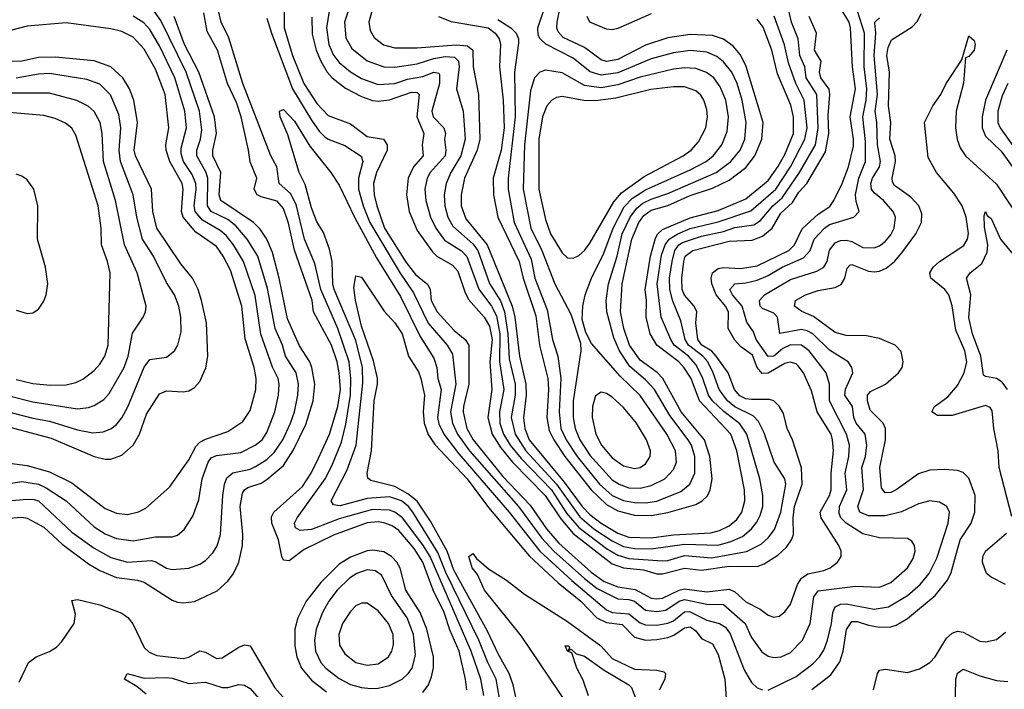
# Model space of a CAD drawing. Header units: inches. Extents: x 1649636 to 1815363, y 506543 to 641975.
# Tile 268 of 656: x 1681883 to 1685418, y 605273 to 607679. Entities that reach past the tile are written whole.
import ezdxf

# ---------------------------------------------------------------- set-up
doc = ezdxf.new("R2010")
doc.units = ezdxf.units.IN
doc.header["$MEASUREMENT"] = 0
doc.layers.add('B6680', color=7, linetype='Continuous')

msp = doc.modelspace()

# ---------------------------------------------------------------- linework, layer by layer
at = {"layer": 'B6680', "color": 5}
for points, elevation in [([(1683599.1, 607679.1), (1683645.9, 607650), (1683665.6, 607630), (1683673.9, 607610), (1683674.1, 607594.1), (1683659.2, 607490), (1683661.5, 607330), (1683636.5, 607110), (1683636.7, 607070), (1683658.2, 606950), (1683719.2, 606819.2), (1683731.9, 606750), (1683776.3, 606636.3), (1683795.4, 606530), (1683814.8, 606470), (1683825.2, 606390), (1683819.7, 606270), (1683826, 606210), (1683844.3, 606170), (1683884.4, 606110), (1683964.6, 606010), (1684009.7, 605970), (1684050, 605951.9), (1684090, 605944.4), (1684130, 605943.8), (1684170, 605949.8), (1684255.8, 605984.2), (1684288.9, 606010), (1684307.2, 606050), (1684306.4, 606110), (1684294.1, 606150), (1684282.9, 606170), (1684217.3, 606257.3), (1684161.3, 606350), (1684130, 606385.5), (1684073.1, 606433.1), (1684036.6, 606490), (1684016.3, 606536.3), (1683990.5, 606630), (1683988.6, 606670), (1683996.2, 606730), (1684027.4, 606830), (1684045.9, 606910), (1684074, 606970), (1684097.9, 607002.1), (1684120.5, 607019.5), (1684150, 607033.8), (1684210, 607054.2), (1684383.6, 607130), (1684435.9, 607170), (1684469.2, 607210), (1684486.3, 607250), (1684491.5, 607310), (1684477, 607390), (1684458.5, 607450), (1684439.3, 607490), (1684410, 607527.7), (1684386.2, 607546.2), (1684350, 607562.1), (1684290, 607568.1), (1684230, 607560.1), (1684150, 607538.4), (1684030, 607488.6), (1683970, 607479.3), (1683931.4, 607491.4), (1683870, 607540.8), (1683771.2, 607591.2), (1683751, 607610), (1683743.8, 607623.8), (1683742.9, 607650), (1683797.3, 607810)], 740), ([(1682994, 607710), (1682984.4, 607650), (1682993.2, 607590), (1683010, 607551.3), (1683030, 607525.3), (1683070, 607492), (1683110, 607467.3), (1683170, 607446.7), (1683230, 607450.1), (1683274.9, 607465.1), (1683330, 607475), (1683370, 607490.4), (1683387.1, 607487.1), (1683390, 607482.6), (1683390.3, 607450), (1683362.9, 607350), (1683367.4, 607330), (1683405.9, 607290), (1683411.2, 607270), (1683408.3, 607248.3), (1683413.2, 607210), (1683410.4, 607190), (1683356.5, 607130), (1683345.2, 607110), (1683337, 607070), (1683340.8, 607030), (1683357.4, 606970), (1683376.4, 606930), (1683407.4, 606887.4), (1683469.2, 606849.2), (1683488.6, 606828.6), (1683531.4, 606711.4), (1683576.9, 606650), (1683594.7, 606614.7), (1683607.1, 606550), (1683605.4, 606450), (1683620.4, 606350), (1683606, 606270), (1683606.9, 606230), (1683619.8, 606190), (1683644.1, 606150), (1683682.6, 606102.6), (1683792, 605990), (1683846.3, 605906.3), (1683890, 605854.6), (1683990, 605779), (1684030, 605755), (1684070, 605743.6), (1684190, 605735.1), (1684210, 605736.6), (1684270, 605753.7), (1684365.9, 605745.9), (1684491.8, 605768.2), (1684545, 605795), (1684570, 605817.3), (1684592.9, 605847.1), (1684614.8, 605910), (1684632.8, 606010), (1684630.3, 606030), (1684591.7, 606090), (1684555.3, 606195.3), (1684535.6, 606235.6), (1684516.2, 606256.2), (1684450, 606288.6), (1684423.6, 606310), (1684393.6, 606350), (1684372.6, 606410), (1684352.9, 606450), (1684335.4, 606470), (1684284, 606510), (1684271.7, 606530), (1684256.6, 606596.6), (1684227.9, 606667.9), (1684216.5, 606710), (1684216.3, 606750), (1684225, 606810), (1684234.4, 606850), (1684248.9, 606870), (1684262, 606878), (1684330, 606901.9), (1684410, 606917.8), (1684450, 606932.5), (1684518.4, 606941.6), (1684542.6, 606957.4), (1684586.9, 607010), (1684620.5, 607039.5), (1684682, 607130), (1684739.3, 607230), (1684749.8, 607290), (1684744.3, 607410), (1684706.6, 607470), (1684702, 607510), (1684683.2, 607550), (1684677.1, 607610), (1684653.7, 607670), (1684637.6, 607737.6)], 640), ([(1681810, 605948.5), (1681910, 605956.9), (1681935.1, 605955.1), (1681950.5, 605950), (1682070, 605838.4), (1682150, 605780.8), (1682210, 605747.3), (1682270, 605729.7), (1682356, 605736), (1682371.5, 605731.5), (1682410, 605708.6), (1682430, 605704.1), (1682490, 605708.8), (1682530, 605722.7), (1682550, 605736.3), (1682576.4, 605763.6), (1682591.4, 605788.6), (1682603.7, 605830), (1682612.5, 605970), (1682618.3, 606010), (1682626.8, 606033.2), (1682648.3, 606051.7), (1682710, 606064.7), (1682730, 606073.5), (1682770, 606099.2), (1682796.4, 606123.6), (1682827.5, 606170), (1682854.6, 606230), (1682869, 606270), (1682881.9, 606330), (1682883.3, 606370), (1682875.3, 606410), (1682836.6, 606470), (1682826.1, 606510), (1682799.8, 606570), (1682772.8, 606712.8), (1682738.2, 606830), (1682699.8, 606890), (1682658.5, 606938.5), (1682630, 606961.7), (1682570.7, 606990), (1682557.7, 607010), (1682558.3, 607110), (1682552.3, 607130), (1682519.2, 607190), (1682519.2, 607210), (1682531.9, 607250), (1682536.6, 607283.4), (1682528, 607350), (1682480.1, 607490), (1682390, 607676.3), (1682365.3, 607710)], 640), ([(1683488.3, 605271.7), (1683483.9, 605310), (1683460.4, 605410), (1683426.9, 605486.9), (1683406.8, 605550), (1683367.7, 605630), (1683329.6, 605730), (1683299.4, 605779.4), (1683243.6, 605843.6), (1683220.3, 605860.3), (1683190, 605871.7), (1683170, 605874.6), (1683130, 605871.1), (1683010, 605827.5), (1682904.5, 605775.5), (1682850, 605734.9), (1682830, 605737.1), (1682823.8, 605750), (1682811.7, 605810), (1682788.3, 605870), (1682787.2, 605892.8), (1682795.4, 605910), (1682898.1, 606001.9), (1682929.4, 606050), (1682956.2, 606103.8), (1682994.9, 606190), (1683025.5, 606290), (1683034.3, 606350), (1683030.1, 606410.1), (1683022.3, 606450), (1683002, 606510), (1682937.8, 606630), (1682933.3, 606670), (1682870, 606851.3), (1682847.7, 606947.7), (1682830, 607000.2), (1682807.4, 607027.4), (1682750, 607042.4), (1682736, 607050), (1682725.2, 607070), (1682734.2, 607110), (1682710, 607168.4), (1682704.8, 607210), (1682678.1, 607330), (1682661, 607381), (1682629, 607450), (1682593.5, 607570), (1682556.5, 607636.5), (1682543.8, 607703.8)], 580), ([(1683548.9, 605251.1), (1683537.9, 605310), (1683503.9, 605410), (1683355.9, 605750), (1683330, 605793), (1683257.5, 605890), (1683230, 605909.9), (1683210, 605917), (1683150, 605919.7), (1683030, 605885.4), (1682930, 605847.2), (1682890, 605844.1), (1682873.1, 605853.1), (1682869.9, 605870), (1682879.2, 605890), (1682979.3, 606030), (1683003.6, 606076.4), (1683038.3, 606161.7), (1683054.3, 606225.7), (1683070.7, 606330), (1683072.1, 606390), (1683066.2, 606450), (1683025.4, 606570), (1682964.2, 606710), (1682943, 606803), (1682905.3, 606890), (1682875.3, 607015.3), (1682855.1, 607055.1), (1682814.4, 607090), (1682806.5, 607150), (1682784.2, 607190), (1682684.1, 607450), (1682633.9, 607613.9), (1682605.9, 607670), (1682595.1, 607715.1)], 560), ([(1682770, 607684.9), (1682786.3, 607630), (1682862.1, 607430), (1682930, 607318.5), (1682958, 607278), (1682978.1, 607258.1), (1682990, 607249.7), (1683050, 607227.6), (1683108.8, 607188.8), (1683114.7, 607170), (1683098.8, 607110), (1683098.7, 607070), (1683115.6, 607010), (1683140, 606950), (1683248.3, 606768.3), (1683297.2, 606697.2), (1683349, 606589), (1683417.8, 606510), (1683437, 606477), (1683449.2, 606369.2), (1683429.8, 606269.8), (1683436.3, 606230), (1683454.8, 606190), (1683498, 606130), (1683673.6, 605930), (1683757, 605817), (1683800.5, 605770), (1683910, 605671.2), (1683955.7, 605635.7), (1684030, 605598.7), (1684070, 605596.2), (1684090, 605590), (1684130, 605557.3), (1684170, 605552.8), (1684202.1, 605557.9), (1684250, 605590.2), (1684270, 605596.7), (1684350, 605579.3), (1684410, 605577.9), (1684487.3, 605510), (1684510, 605459.8), (1684547.7, 605407.7), (1684570, 605392.6), (1684590, 605387.3), (1684616.9, 605390), (1684650, 605405.5), (1684692.7, 605450), (1684720.6, 605510), (1684734.2, 605605.8), (1684750, 605626.8), (1684883.9, 605643.9), (1684970, 605640.1), (1685010, 605656.6), (1685069.9, 605710), (1685090, 605744), (1685097.2, 605770), (1685095.8, 605790), (1685085.9, 605805.9), (1685070, 605814.7), (1684970, 605817.3), (1684910, 605831.8), (1684850.4, 605870.4), (1684830.7, 605890), (1684824.6, 605904.6), (1684826.5, 605930), (1684852.9, 605990), (1684846.6, 606050), (1684860.1, 606110), (1684861.7, 606150), (1684851.1, 606190), (1684789.7, 606309.7), (1684790.2, 606370.2), (1684777.9, 606410), (1684716.6, 606490), (1684689.9, 606509.9), (1684650, 606511.3), (1684622.8, 606497.2), (1684590, 606469.9), (1684570, 606468.8), (1684527.1, 606530), (1684517.8, 606557.8), (1684492.8, 606592.8), (1684476.9, 606650), (1684441.3, 606690), (1684432.8, 606710), (1684449.8, 606730), (1684490, 606733.4), (1684530, 606743.4), (1684570, 606759.8), (1684619.9, 606790), (1684696.6, 606823.4), (1684721.2, 606850), (1684734.5, 606890), (1684771.9, 606930), (1684790, 606943.1), (1684877.7, 606970), (1684897.1, 606990), (1684885.4, 607025.4), (1684882.9, 607050), (1684895.8, 607110), (1684919.5, 607170), (1684918.9, 607241.1), (1684909.5, 607330), (1684921.7, 607390), (1684924.2, 607430), (1684914.3, 607510), (1684916.1, 607630), (1684890.6, 607710)], 560), ([(1682832.7, 607710), (1682832.1, 607650), (1682862, 607550), (1682903.5, 607450), (1682950, 607377.5), (1682990, 607334.8), (1683070, 607304.9), (1683130, 607259), (1683189.3, 607249.3), (1683202.4, 607230), (1683201.6, 607210), (1683163.8, 607130), (1683153, 607090), (1683155.1, 607050), (1683164.8, 607010), (1683193, 606930), (1683270, 606806.5), (1683303.7, 606763.7), (1683348.2, 606728.2), (1683356.3, 606710), (1683360.3, 606670), (1683381.2, 606630), (1683442.6, 606562.6), (1683482.1, 606530), (1683495.4, 606510), (1683495.8, 606370), (1683475.9, 606290), (1683475.2, 606270), (1683488.3, 606210), (1683510.6, 606170), (1683617.4, 606037.4), (1683715, 605935), (1683774.4, 605850), (1683818.8, 605798.8), (1683934.8, 605694.8), (1683981.2, 605661.2), (1684030, 605641.9), (1684092, 605632), (1684150, 605600.8), (1684170, 605598.2), (1684190, 605600.4), (1684250, 605629.5), (1684270, 605634.5), (1684350, 605623.7), (1684430, 605632.7), (1684450, 605623.9), (1684490, 605587.5), (1684541.4, 605561.4), (1684570, 605539.8), (1684590, 605533.1), (1684610, 605536.8), (1684630, 605551.8), (1684650, 605579.2), (1684675.1, 605650), (1684690, 605672.3), (1684711.9, 605688.1), (1684770, 605700.7), (1684792.8, 605710), (1684818.9, 605730), (1684831.6, 605750), (1684831.4, 605770), (1684824.2, 605790), (1684760.1, 605890), (1684756.7, 605910), (1684789.7, 605970), (1684796.1, 605990), (1684796.5, 606050), (1684805, 606130), (1684800.8, 606170), (1684796, 606190), (1684745.9, 606270), (1684725.9, 606345.9), (1684696.6, 606410), (1684676.9, 606436.9), (1684670, 606443.1), (1684648.5, 606448.5), (1684630, 606444), (1684570, 606409), (1684548, 606408), (1684530.2, 606430), (1684513.7, 606473.7), (1684470, 606504.7), (1684450, 606527.3), (1684426.6, 606570), (1684427.4, 606630), (1684417.2, 606650), (1684382.9, 606690), (1684367.6, 606730), (1684365.2, 606750), (1684369.9, 606770), (1684390, 606785), (1684410, 606788.9), (1684470, 606784.9), (1684530, 606794.2), (1684644.7, 606850), (1684665, 606870), (1684691.8, 606928.2), (1684750, 606979.8), (1684791.7, 607008.3), (1684805.6, 607030), (1684835.7, 607090), (1684858.2, 607150), (1684875.7, 607224.3), (1684876.5, 607250), (1684863.9, 607330), (1684883.2, 607430), (1684872.8, 607510), (1684865.7, 607650), (1684860.4, 607670), (1684836.5, 607710)], 580), ([(1683061.6, 607710), (1683048.7, 607670), (1683053.3, 607613.3), (1683075.2, 607575.2), (1683130.9, 607530.9), (1683190, 607509.4), (1683230, 607508.5), (1683310, 607520.7), (1683370, 607540.1), (1683410, 607546.8), (1683444.1, 607544.1), (1683458.8, 607530), (1683460.7, 607510), (1683451.6, 607430), (1683475.4, 607350), (1683481.6, 607250), (1683467.1, 607190), (1683430.1, 607130), (1683413.7, 607090), (1683407.1, 607050), (1683408.8, 607010), (1683419.8, 606970), (1683437.6, 606937.6), (1683510, 606873.6), (1683527.4, 606850), (1683570, 606731.7), (1683608.6, 606668.6), (1683623.8, 606630), (1683635.9, 606550), (1683640.3, 606460.3), (1683661.1, 606370), (1683661.1, 606330), (1683647.7, 606250), (1683661.5, 606190), (1683699.9, 606130), (1683810.3, 606010.3), (1683893.6, 605893.6), (1683944.6, 605850), (1684010, 605806.7), (1684050, 605786.5), (1684090, 605779.2), (1684150, 605778.2), (1684270, 605794.9), (1684390, 605791.7), (1684436, 605804), (1684477.3, 605822.7), (1684510.6, 605849.4), (1684527.8, 605872.2), (1684541.7, 605898.3), (1684551, 605930), (1684550.3, 605970.3), (1684540.3, 606030), (1684493.2, 606190), (1684467.7, 606227.7), (1684411, 606271), (1684370, 606310), (1684356.3, 606330), (1684334.2, 606394.2), (1684310, 606440.6), (1684283.9, 606470), (1684233, 606510), (1684220.1, 606530), (1684186.1, 606610), (1684171.6, 606730), (1684187.5, 606832.5), (1684200.1, 606870), (1684214.4, 606890), (1684246, 606910), (1684290, 606928.7), (1684390, 606952.7), (1684507.5, 606992.5), (1684597.3, 607070), (1684649.5, 607150), (1684702.1, 607250), (1684709.7, 607290), (1684699.2, 607390), (1684668.8, 607450), (1684643.4, 607523.4), (1684628.6, 607588.6), (1684591.1, 607691.1)], 660), ([(1683147.5, 607710), (1683136.1, 607670), (1683140.6, 607640.6), (1683155, 607615), (1683189.1, 607589.1), (1683230, 607578.3), (1683310, 607577.7), (1683450, 607588.9), (1683490, 607584.9), (1683509.7, 607570), (1683511.3, 607510), (1683530, 607410), (1683534.7, 607250), (1683524.7, 607210), (1683479.5, 607110), (1683467.2, 607050), (1683467.4, 607010), (1683484.1, 606964.1), (1683561.7, 606870), (1683650.9, 606650), (1683660.4, 606610), (1683677.2, 606470), (1683699.8, 606370), (1683701.4, 606330), (1683691.4, 606248.6), (1683696.1, 606210), (1683712.3, 606170), (1683837.9, 606017.9), (1683901.6, 605930), (1683930, 605901.1), (1683970, 605870.6), (1684030, 605834.9), (1684070, 605820.3), (1684150, 605817.2), (1684230, 605828), (1684364.2, 605835.8), (1684395.6, 605844.4), (1684430, 605860.8), (1684457, 605883), (1684475.3, 605910), (1684485.9, 605950), (1684484.8, 605990), (1684457.9, 606130), (1684436.4, 606190), (1684323.7, 606310), (1684294, 606390), (1684268.8, 606428.8), (1684248.7, 606450), (1684169.7, 606509.7), (1684145.7, 606550), (1684131.7, 606610), (1684132.8, 606670), (1684128.5, 606710), (1684147.1, 606830), (1684165.8, 606894.2), (1684174, 606910), (1684190, 606924.9), (1684290, 606967.5), (1684390, 606993.9), (1684490, 607034.9), (1684570, 607101.2), (1684605.2, 607150), (1684630, 607194.9), (1684660.7, 607270), (1684661.4, 607330), (1684651.6, 607371.6), (1684603.9, 607483.9), (1684583.3, 607570), (1684552, 607652), (1684530, 607680.9)], 680), ([(1683386.6, 607690), (1683432, 607672), (1683564.5, 607650), (1683590.1, 607630), (1683604.2, 607610), (1683609.5, 607590), (1683605.6, 607510), (1683618.5, 607390), (1683622, 607290), (1683610.8, 607210), (1683583.2, 607110), (1683583.5, 607050), (1683599.8, 606970), (1683676.3, 606810), (1683689.8, 606750), (1683735.7, 606615.7), (1683749.6, 606510), (1683778.6, 606390), (1683781.4, 606350), (1683775.9, 606250), (1683783.8, 606203.8), (1683799.9, 606170), (1683840.5, 606110), (1683934.9, 605990), (1683990, 605936.9), (1684030, 605914.6), (1684090, 605899.6), (1684150, 605898.1), (1684210, 605908.1), (1684310, 605937.3), (1684333.2, 605950), (1684351.7, 605968.3), (1684362, 605990), (1684368.3, 606030), (1684361.1, 606110), (1684341.3, 606170), (1684258.1, 606270), (1684192, 606390), (1684171, 606411), (1684110, 606455.9), (1684072.3, 606510), (1684051.4, 606570), (1684039.8, 606630), (1684046, 606730), (1684081, 606890), (1684105.3, 606950), (1684123.9, 606976.1), (1684150, 606994.4), (1684210, 607011.1), (1684290, 607047.4), (1684370, 607074), (1684430, 607102.3), (1684490, 607148), (1684522.2, 607190), (1684547.3, 607250), (1684552.4, 607310), (1684491, 607511), (1684470, 607552.8), (1684444.3, 607584.3), (1684410, 607608.5), (1684370, 607622.6), (1684290, 607625.5), (1684210, 607613.6), (1684130, 607587.4), (1684030, 607535.7), (1683990, 607529.2), (1683970, 607534.3), (1683910, 607579.1), (1683834.4, 607614.4), (1683815.7, 607635.7), (1683811.1, 607650), (1683812.1, 607670), (1683824.6, 607730)], 720), ([(1684150, 607699.8), (1684030, 607647.6), (1684010, 607642.9), (1683990, 607645), (1683929.9, 607670), (1683920.1, 607690)], 680), ([(1684727.1, 605272.9), (1684794.3, 605325.7), (1684827.7, 605372.3), (1684838.6, 605410), (1684851.1, 605488.9), (1684870, 605516.7), (1684890, 605517.1), (1684930, 605503.4), (1684970, 605496.7), (1685010, 605498), (1685030, 605504.3), (1685070, 605528.3), (1685168.9, 605610), (1685214.3, 605665.7), (1685226.7, 605693.3), (1685259.3, 605810), (1685298.7, 605870), (1685312.4, 605910), (1685313.3, 605970), (1685290, 606031.7), (1685270, 606052.1), (1685250, 606059.5), (1685203.1, 606063.1), (1685150, 606060.7), (1685110, 606047.3), (1685030, 605989.5), (1685010, 605980.1), (1684990, 605979.3), (1684977, 605997), (1684970.9, 606070), (1684990.6, 606170), (1684990.7, 606210), (1684983.1, 606230), (1684936.2, 606276.2), (1684926.7, 606310), (1684926.8, 606330), (1684937.1, 606342.9), (1684991.1, 606370), (1685038.3, 606410), (1685050.5, 606430), (1685055, 606450), (1685046.8, 606486.8), (1685025.4, 606510), (1684970, 606533.2), (1684923.2, 606543.2), (1684850, 606544.7), (1684810, 606555.7), (1684733.1, 606613.1), (1684691.3, 606631.3), (1684664.5, 606650), (1684668, 606670), (1684703.5, 606690), (1684750, 606705.7), (1684810, 606717.5), (1684832, 606728), (1684845.2, 606750), (1684853.1, 606786.9), (1684863.3, 606796.7), (1684870, 606799.1), (1684930, 606776.1), (1684950, 606772.8), (1684970, 606775.3), (1684993.9, 606786.1), (1685023.2, 606810), (1685050, 606841.7), (1685100.6, 606910), (1685120.7, 606950), (1685121.4, 606981.4), (1685110.4, 607010), (1685081.8, 607041.8), (1685023.7, 607083.7), (1685016.5, 607096.5), (1685014.8, 607110), (1685027.5, 607170), (1685025.7, 607190), (1685006.8, 607250), (1685010.7, 607310), (1685002.5, 607370), (1685005.8, 607490), (1684995.5, 607550), (1685000.7, 607579.3), (1685013.1, 607606.9), (1685086.4, 607653.6), (1685106.5, 607673.5), (1685118.6, 607701.4)], 520), ([(1681830, 606011), (1681890, 606019.6), (1681950.2, 606010.2), (1681977.7, 605997.7), (1682050, 605950.5), (1682150, 605857), (1682190, 605832.2), (1682230, 605815.2), (1682290, 605807.1), (1682370, 605821.8), (1682430, 605820.9), (1682450, 605827.8), (1682472.8, 605847.2), (1682504.4, 605895.6), (1682526, 605954), (1682537.9, 606030), (1682559.2, 606090), (1682570, 606104.8), (1682590, 606113), (1682676.3, 606123.7), (1682728.3, 606150), (1682753.2, 606170), (1682770, 606196.3), (1682798.4, 606270), (1682812.1, 606330), (1682814.1, 606370), (1682810.3, 606390), (1682790.4, 606430.4), (1682749, 606549), (1682728.4, 606688.4), (1682686.2, 606810), (1682650.8, 606870), (1682623.9, 606903.9), (1682602, 606922), (1682538.8, 606958.8), (1682512.7, 606990), (1682508.8, 607010), (1682516.7, 607070), (1682514.9, 607090), (1682502.5, 607122.5), (1682471.3, 607170), (1682462.5, 607197.5), (1682462.6, 607217.4), (1682481.8, 607290), (1682475.2, 607350), (1682439.8, 607470), (1682384.5, 607584.5), (1682350, 607644.3), (1682328.1, 607668.1), (1682290, 607692.1)], 660), ([(1681830, 605886.6), (1681890, 605892), (1681910, 605888.4), (1681970, 605855.6), (1682035.1, 605795.1), (1682130, 605724.1), (1682170, 605700.9), (1682230, 605674.6), (1682305.5, 605665.5), (1682330, 605658.6), (1682430, 605593.5), (1682450, 605586.8), (1682470, 605584.2), (1682510, 605589), (1682592.4, 605627.6), (1682630, 605661.4), (1682650.6, 605689.4), (1682669.9, 605730.1), (1682683, 605790), (1682684.4, 605830), (1682674.7, 605930), (1682682.3, 605977.7), (1682689.5, 605990.5), (1682701.5, 605998.5), (1682750, 606014.6), (1682770, 606027), (1682830, 606077.4), (1682866.1, 606133.9), (1682910, 606224.2), (1682936.4, 606310), (1682941.9, 606370), (1682932.2, 606430), (1682924.6, 606450), (1682887.1, 606507.1), (1682844.4, 606604.4), (1682814.4, 606750), (1682790, 606842.6), (1682770.5, 606890), (1682746.1, 606926.1), (1682722.4, 606950), (1682604.4, 607030), (1682599.3, 607050), (1682605.4, 607130), (1682576.2, 607190), (1682576.1, 607210), (1682589.4, 607270), (1682582, 607330), (1682525.9, 607490), (1682474.7, 607590), (1682436.9, 607690)], 620), ([(1681846.1, 606086.1), (1681910, 606077), (1681990, 606054.4), (1682070, 606015.1), (1682190, 605923.3), (1682230, 605906.7), (1682270, 605901.5), (1682309.5, 605910.5), (1682335.3, 605924.7), (1682420.8, 605999.2), (1682490, 606098.1), (1682514.7, 606145.3), (1682530, 606161), (1682550, 606172.4), (1682630, 606199.1), (1682683.9, 606236.1), (1682710, 606275.6), (1682731.2, 606350), (1682731.5, 606390), (1682724.5, 606430), (1682692.3, 606532.3), (1682680.4, 606650), (1682639.2, 606779.2), (1682613.7, 606830), (1682590, 606863.7), (1682515.7, 606915.7), (1682469.7, 606970), (1682464.1, 606990), (1682469.2, 607070), (1682466.3, 607090), (1682421.7, 607170), (1682408.3, 607210), (1682407.5, 607230), (1682418.7, 607290), (1682405.7, 607410), (1682370, 607501.8), (1682330, 607573.4), (1682290, 607616.3), (1682250, 607636), (1682210, 607646.7), (1682050, 607668), (1681910, 607655.1), (1681850, 607640.1)], 680), ([(1682932.1, 607687.9), (1682933.2, 607626.8), (1682947.4, 607570), (1682964.2, 607530), (1682987, 607490), (1683004.4, 607470), (1683052.7, 607432.7), (1683110, 607402.7), (1683150, 607388.2), (1683170, 607386.1), (1683210, 607391.4), (1683290, 607418.8), (1683310, 607416.9), (1683317.4, 607410), (1683308.7, 607330), (1683333.4, 607270), (1683327.9, 607230), (1683331.3, 607190), (1683296.7, 607150), (1683277.3, 607110), (1683271.4, 607050), (1683280.9, 606990), (1683310, 606921.7), (1683364.9, 606844.9), (1683380.6, 606830), (1683436.7, 606796.7), (1683456, 606776), (1683481, 606701), (1683494.4, 606674.4), (1683550, 606610.9), (1683570, 606578.4), (1683579.5, 606530), (1683570.2, 606450), (1683578, 606350), (1683563.5, 606250), (1683578.8, 606190), (1683610, 606141.2), (1683652, 606090), (1683769.8, 605970), (1683825.7, 605885.7), (1683870, 605833.8), (1684010, 605724.6), (1684050, 605709.7), (1684122.5, 605702.5), (1684170, 605688.9), (1684190, 605687.8), (1684270, 605709.2), (1684330, 605701.4), (1684430, 605716), (1684530, 605715.2), (1684555.3, 605724.7), (1684604.4, 605755.6), (1684635.8, 605784.2), (1684653.8, 605810), (1684661.2, 605830), (1684659.7, 605890), (1684664.7, 605930), (1684691.8, 606010), (1684689.1, 606069.1), (1684657.7, 606170), (1684637.8, 606210), (1684624.6, 606264.6), (1684610, 606291.2), (1684590.2, 606310.2), (1684574.4, 606314.4), (1684510, 606314.6), (1684490, 606317.3), (1684467.7, 606327.7), (1684448.5, 606350), (1684425.8, 606410), (1684383.5, 606470), (1684367.8, 606487.8), (1684331.7, 606510), (1684317.3, 606530), (1684310.7, 606590), (1684313.3, 606630), (1684304.4, 606650), (1684269.2, 606689.2), (1684261.7, 606710), (1684260.5, 606750), (1684267.4, 606810), (1684272.5, 606830), (1684299.2, 606850), (1684430, 606882.9), (1684513, 606887), (1684550, 606901.1), (1684583.8, 606930), (1684615.7, 606984.3), (1684657.4, 607022.6), (1684680.5, 607059.5), (1684709.1, 607090.9), (1684776.1, 607203.9), (1684788, 607270), (1684784.8, 607335.2), (1684791.3, 607410), (1684788.9, 607428.9), (1684759, 607470), (1684753.7, 607490), (1684760.3, 607530), (1684736.6, 607570), (1684743.4, 607630), (1684717.3, 607690)], 620), ([(1684570, 605270.9), (1684670, 605319.4), (1684730, 605365.3), (1684754.1, 605390), (1684770, 605414.5), (1684783.1, 605450), (1684797.8, 605510), (1684802.2, 605550), (1684809.9, 605570.1), (1684830, 605578.9), (1684850, 605580.9), (1684950, 605561.9), (1685002.4, 605570), (1685070.4, 605610), (1685115.8, 605650), (1685147.9, 605690), (1685175.6, 605744.4), (1685216.7, 605870), (1685221.3, 605910), (1685211.7, 605930), (1685185.4, 605945.4), (1685150, 605950.5), (1685110, 605940.2), (1685049.1, 605910.9), (1684990, 605896.5), (1684930, 605896.5), (1684899.4, 605910), (1684892.3, 605930), (1684911.8, 605991.8), (1684906.4, 606070), (1684919.2, 606110), (1684924.2, 606150), (1684917.6, 606190), (1684886.2, 606230), (1684877.9, 606250), (1684872.4, 606290), (1684845.4, 606330), (1684847.9, 606352.1), (1684873.3, 606410), (1684870.7, 606430), (1684857.1, 606450), (1684790, 606491.5), (1684730.3, 606550), (1684710, 606561.7), (1684690, 606566.5), (1684612.2, 606552.2), (1684604, 606610), (1684590, 606624.2), (1684550, 606641.9), (1684541.5, 606650), (1684539, 606670), (1684557, 606690), (1684650, 606746.2), (1684744.2, 606775.8), (1684769.9, 606790.1), (1684782.3, 606810), (1684790, 606851), (1684810, 606876.8), (1684830, 606885.8), (1684850, 606887.3), (1684870, 606881.9), (1684910, 606860.8), (1684950, 606859.1), (1684970, 606866.5), (1684990, 606881.9), (1685010, 606905.9), (1685022.5, 606930), (1685027, 606970), (1685019.1, 606990), (1684984.4, 607030), (1684950, 607057.5), (1684941.4, 607070), (1684939, 607090), (1684944.9, 607110), (1684970.2, 607150), (1684973.5, 607170), (1684962, 607230), (1684960.6, 607310), (1684954.6, 607350), (1684962.9, 607410), (1684950.7, 607550), (1684956.5, 607630), (1684953, 607667), (1684953.4, 607670), (1684970, 607685.1)], 540), ([(1685445.2, 605894.8), (1685399.3, 606070), (1685396.1, 606130), (1685379.6, 606210), (1685373.6, 606273.6), (1685366.4, 606286.4), (1685350, 606293.4), (1685230, 606256.9), (1685177.5, 606257.5), (1685157.1, 606270), (1685167.5, 606290), (1685215.5, 606324.5), (1685250, 606365.4), (1685273, 606410), (1685283.6, 606450), (1685276.1, 606490), (1685244.1, 606564.1), (1685230, 606651.2), (1685218.4, 606690), (1685204, 606710), (1685153.5, 606750), (1685149.9, 606770), (1685162.8, 606790), (1685185.2, 606810), (1685272.5, 606867.5), (1685286.1, 606890), (1685288.9, 606911.1), (1685281.1, 606970), (1685266.8, 607010), (1685235.9, 607055.9), (1685174.7, 607130), (1685144, 607184), (1685131.4, 607310), (1685160.7, 607370), (1685189.8, 607410), (1685209.1, 607450), (1685265.3, 607534.7), (1685290, 607621), (1685310, 607604), (1685312.7, 607590), (1685310, 607569.7), (1685290, 607547.3), (1685278, 607542), (1685270.6, 607450.6), (1685245.1, 607350), (1685242.8, 607290), (1685248.7, 607248.7), (1685258.9, 607218.9), (1685278.1, 607190), (1685390, 607088.2), (1685490, 606935.7)], 480), ([(1685426.8, 607570), (1685349.8, 607390), (1685337.6, 607330), (1685338.2, 607290), (1685350, 607260.6), (1685406.7, 607206.7), (1685504.7, 607070)], 520), ([(1681830, 606219.8), (1681995.3, 606175.3), (1682150, 606109.7), (1682190, 606100.1), (1682210, 606100.3), (1682250, 606114.4), (1682290, 606151), (1682313.1, 606190), (1682337.8, 606262.2), (1682384.6, 606335.4), (1682410, 606345.5), (1682470, 606342.6), (1682490, 606346.1), (1682510, 606357.1), (1682530, 606379.6), (1682551.6, 606428.4), (1682558.7, 606470), (1682553.7, 606590), (1682535.6, 606670), (1682523.4, 606710), (1682503.6, 606750), (1682461.5, 606801.5), (1682375.2, 606930), (1682361.3, 606990), (1682355.5, 607070), (1682298.6, 607190), (1682293.3, 607210), (1682306.4, 607310), (1682292.2, 607390), (1682276.8, 607430), (1682253.5, 607470), (1682210, 607509.5), (1682150, 607531.6), (1682010, 607544.6), (1681950, 607542.6), (1681890, 607529.6), (1681850, 607528.6)], 720), ([(1681832.7, 606272.7), (1681930, 606247.3), (1681990, 606237), (1682090, 606205.2), (1682145.4, 606194.6), (1682182.1, 606197.9), (1682210, 606209.5), (1682230, 606224.8), (1682250, 606248.7), (1682271.6, 606288.4), (1682330, 606431.3), (1682350, 606458.5), (1682410, 606466.4), (1682439, 606490), (1682451.2, 606510), (1682462.3, 606557.7), (1682461.6, 606610), (1682454, 606650), (1682439.2, 606690), (1682410, 606735.3), (1682363.4, 606830), (1682323.4, 606890), (1682303.9, 606970), (1682290.7, 607050), (1682244.8, 607170), (1682240.6, 607210), (1682246.2, 607290), (1682238.3, 607338.3), (1682208.5, 607408.5), (1682170, 607446.9), (1682124.1, 607464.1), (1681990, 607485.1), (1681950, 607483.1), (1681870, 607469.4)], 740), ([(1685430, 607449.9), (1685410, 607405.5), (1685394.3, 607350), (1685394.5, 607310), (1685403, 607290), (1685472.6, 607192.6)], 540), ([(1681850, 606326.4), (1681930, 606306.4), (1682090, 606280.5), (1682130, 606285.3), (1682150, 606292.7), (1682184.9, 606315.1), (1682203.8, 606336.2), (1682257.5, 606430), (1682272, 606470), (1682287.4, 606552.6), (1682326.2, 606610), (1682334.6, 606630), (1682336.5, 606650), (1682304.2, 606770), (1682259.6, 606870), (1682226.7, 607030), (1682183.5, 607170), (1682179.5, 607270), (1682171.6, 607310), (1682150, 607349.1), (1682128.9, 607368.9), (1682088.6, 607388.6), (1681990, 607414.5), (1681850, 607415.1)], 760), ([(1683635.4, 605070), (1683593.3, 605310), (1683563.3, 605370), (1683531.6, 605450), (1683413.3, 605693.3), (1683384.6, 605764.6), (1683294.7, 605910), (1683279, 605930), (1683253.7, 605950), (1683210, 605964.7), (1683130, 605959.5), (1683032.9, 605932.9), (1683010, 605936.5), (1683001, 605950), (1683058, 606062), (1683091.1, 606150), (1683115, 606375), (1683113.4, 606430), (1683090, 606526.8), (1683011.5, 606710), (1683006.9, 606730), (1683004.2, 606810), (1682995, 606855), (1682974.1, 606914.1), (1682950, 606953.3), (1682930, 607003.5), (1682907.4, 607087.4), (1682886.8, 607130), (1682845.1, 607265.1), (1682818.4, 607330), (1682815.1, 607350), (1682830, 607356.1), (1682870, 607314.4), (1682924.3, 607224.3), (1682999.7, 607130), (1683030, 607084.2), (1683084.4, 606970), (1683163.8, 606823.8), (1683250, 606684.5), (1683321, 606541), (1683370, 606462.9), (1683380.6, 606430), (1683383.8, 606390), (1683395.7, 606350), (1683383.3, 606250), (1683387.7, 606227.7), (1683405.7, 606190), (1683459.8, 606119.8), (1683640.7, 605910), (1683749.9, 605769.9), (1683864.8, 605664.8), (1683990, 605558.7), (1684010, 605549), (1684070, 605545.2), (1684110, 605512.1), (1684130, 605505.5), (1684170, 605504.2), (1684210, 605511), (1684230, 605519.3), (1684270, 605551.6), (1684287.3, 605552.7), (1684350, 605521.4), (1684395.5, 605510), (1684416.3, 605496.3), (1684433.1, 605473.1), (1684484, 605344), (1684510, 605297.5), (1684530, 605279.4), (1684550, 605271.6)], 540), ([(1681870, 606386.1), (1681930, 606371.5), (1681993.8, 606366.2), (1682050, 606367.8), (1682084.2, 606375.8), (1682110, 606388.1), (1682150, 606419.1), (1682170, 606441.3), (1682188.3, 606470), (1682200.1, 606510), (1682207.2, 606770), (1682198, 606810), (1682176.1, 606870), (1682174.9, 606930), (1682164.4, 607010), (1682084.1, 607264.1), (1682069.5, 607289.5), (1682047.3, 607307.3), (1682010, 607324), (1681970, 607335.1), (1681845, 607345)], 780), ([(1681870, 606635.2), (1681910, 606623.6), (1681930, 606626.5), (1681950, 606638.7), (1681970, 606668.2), (1681978.2, 606690), (1681983.8, 606730), (1681975.7, 606790), (1681947.4, 606890), (1681948.4, 607010), (1681933.7, 607070), (1681910, 607103.5), (1681890, 607117.3), (1681870, 607124.2)], 820), ([(1685429.6, 606350), (1685410, 606376.5), (1685390, 606390.3), (1685350, 606397.2), (1685342.4, 606402.4), (1685333.4, 606470), (1685303.4, 606550), (1685290, 606609.6), (1685298, 606690), (1685282.3, 606750), (1685295.4, 606770), (1685336.7, 606803.3), (1685356.1, 606843.9), (1685358, 606870), (1685346.7, 606933.3), (1685345.4, 606974.6), (1685350, 606990.4), (1685356, 606976), (1685370, 606964.9), (1685404.5, 606890), (1685450, 606835.8)], 460), ([(1683676, 605190), (1683654.6, 605290), (1683640.1, 605330), (1683600.7, 605400.7), (1683562.5, 605482.5), (1683442, 605702), (1683417.8, 605770), (1683357.6, 605877.6), (1683310, 605949.2), (1683276.3, 605976.3), (1683230, 606002.5), (1683143.3, 606023.3), (1683132.4, 606032.4), (1683129.9, 606050), (1683145.4, 606130), (1683156, 606310), (1683167.5, 606370), (1683167, 606390), (1683153.1, 606453.1), (1683110, 606578.5), (1683088.8, 606671.2), (1683083, 606717), (1683090, 606758.4), (1683110, 606754.3), (1683191.8, 606631.8), (1683230, 606589.4), (1683255.8, 606550), (1683278.6, 606470), (1683314.3, 606414.3), (1683323.2, 606390), (1683335.6, 606330), (1683331.1, 606270), (1683335.5, 606230), (1683349.1, 606189.1), (1683373.4, 606153.4), (1683489.8, 606030), (1683566.5, 605926.5), (1683712.5, 605752.5), (1683815.6, 605655.6), (1683897.4, 605590), (1683954.7, 605530), (1683990, 605513), (1684046.3, 605506.3), (1684090, 605461.3), (1684130, 605450.6), (1684170, 605451.9), (1684210, 605459.9), (1684231.6, 605468.4), (1684270, 605494.2), (1684290, 605498.1), (1684310, 605484.1), (1684330, 605456), (1684370, 605436.9), (1684390, 605399.1), (1684413.8, 605310), (1684423.7, 605170)], 520), ([(1685422.2, 605650), (1685370, 605676), (1685354.3, 605690), (1685339.6, 605730), (1685340.4, 605750), (1685350.3, 605770), (1685425.7, 605834.3)], 480), ([(1683330, 605261.5), (1683350.5, 605289.5), (1683361.8, 605318.2), (1683368.8, 605351.2), (1683368.8, 605390), (1683344.1, 605490), (1683320.7, 605550), (1683269.6, 605630), (1683248.2, 605708.2), (1683236.5, 605730), (1683217.7, 605750), (1683190, 605766.9), (1683150, 605773.9), (1683130, 605771.4), (1683070, 605748.4), (1683030, 605723.3), (1682963.4, 605656.6), (1682911.8, 605590), (1682880.9, 605530), (1682871.2, 605490), (1682870.7, 605430), (1682878, 605390), (1682894.2, 605350), (1682930, 605306.3), (1682984.7, 605264.7)], 620), ([(1683883.6, 605170), (1683684.4, 605464.4), (1683551.5, 605630), (1683525.9, 605685.9), (1683507.6, 605710), (1683495.6, 605750), (1683510, 605761.1), (1683523, 605743), (1683565.8, 605705.8), (1683630, 605665), (1683695.7, 605615.7), (1683850, 605516.5), (1683969.6, 605430), (1684010, 605383.9), (1684090, 605345.4), (1684170, 605341.9), (1684195.9, 605335.9), (1684201.5, 605330), (1684198.6, 605310), (1684178.2, 605270)], 480), ([(1681881.4, 605298.6), (1681915.1, 605370), (1681942.6, 605390), (1681990, 605409.2), (1682014.9, 605425.1), (1682034.7, 605445.3), (1682078.6, 605510), (1682083, 605543), (1682070, 605593), (1682090, 605596.1), (1682170, 605577.2), (1682250, 605546.7), (1682270.9, 605530.9), (1682288.5, 605508.5), (1682330, 605424), (1682347.4, 605407.4), (1682374.7, 605394.7), (1682470, 605384), (1682490, 605389), (1682530, 605412.1), (1682550, 605407.3), (1682590, 605384.6), (1682610, 605386.2), (1682670, 605425), (1682690, 605433.1), (1682710, 605430.1), (1682799.4, 605279.4), (1682855.4, 605215.4)], 580), ([(1684947.9, 605272.1), (1684962.9, 605330), (1684970, 605341.8), (1684990, 605346.4), (1685070, 605333.5), (1685112.9, 605347.1), (1685150, 605370.1), (1685169.6, 605390.4), (1685210, 605457.6), (1685230, 605474.7), (1685250, 605481.8), (1685270, 605478.2), (1685330, 605445.9), (1685350, 605444.1), (1685390, 605452.7), (1685421.8, 605478.2)], 480), ([(1683924.7, 605250), (1683905.8, 605305.8), (1683882.8, 605350), (1683864.8, 605404.8), (1683849.6, 605410), (1683841.2, 605430), (1683854.4, 605430), (1683857.3, 605422.7), (1683852, 605412), (1683862.7, 605417.3), (1683880.9, 605400.9), (1683910, 605392), (1683981.7, 605341.7), (1684069.4, 605290), (1684079.5, 605279.5), (1684121.5, 605170)], 460), ([(1685241.7, 605198.3), (1685243.4, 605310), (1685250, 605331.7), (1685270, 605346.4), (1685330, 605321.6), (1685390, 605305.1), (1685430, 605301.1)], 460), ([(1682336.6, 605256.6), (1682303.7, 605283.7), (1682259.6, 605310), (1682269, 605330), (1682330, 605313.2), (1682410, 605316.5), (1682430, 605313.3), (1682490, 605293.9), (1682550, 605299.1), (1682610, 605280.6), (1682630, 605280.4), (1682670, 605290.7), (1682690, 605288.8), (1682710, 605276.1), (1682796.9, 605176.9)], 560)]:
    msp.add_lwpolyline(points, dxfattribs=dict(at, elevation=elevation))
for points, elevation in [([(1684270, 607505.8), (1684230, 607500.8), (1684110, 607472.2), (1684030, 607444.5), (1683970, 607433.9), (1683910, 607442.9), (1683830, 607488.2), (1683770, 607497.1), (1683749.7, 607490.3), (1683731.4, 607470), (1683716.8, 607423.2), (1683695.3, 607230), (1683689.8, 607070), (1683717.4, 606930), (1683757.3, 606850), (1683804.6, 606730), (1683861.4, 606621.4), (1683896.7, 606516.7), (1683897.2, 606490), (1683869.8, 606310), (1683869.5, 606250), (1683876.7, 606210), (1683893.8, 606170), (1683930, 606114.9), (1684010, 606026.5), (1684034.6, 606010), (1684070, 605997.7), (1684110, 605996.3), (1684150, 606005.1), (1684198.4, 606030), (1684230, 606062.7), (1684240.7, 606090), (1684237.2, 606130), (1684206.7, 606190), (1684110, 606328.4), (1684038.8, 606398.8), (1683936.1, 606516.1), (1683915.1, 606555.1), (1683902, 606602), (1683904.1, 606650), (1683912.5, 606690), (1683936.2, 606750), (1683980.2, 606839.8), (1684013.1, 606930), (1684053.3, 607006.7), (1684082.4, 607037.6), (1684130, 607068), (1684290, 607139.1), (1684347.1, 607170), (1684372.6, 607190), (1684403.4, 607230), (1684422.6, 607277.4), (1684427.2, 607330), (1684417.6, 607390), (1684397.8, 607437.8), (1684375.1, 607470), (1684349.1, 607489.1), (1684310, 607503.3)], 760), ([(1684270, 607437.8), (1684230, 607437.3), (1684148.5, 607428.5), (1684023, 607397), (1683950, 607387.6), (1683908.7, 607388.7), (1683830, 607403), (1683810, 607399.1), (1683793, 607390), (1683774.8, 607370), (1683759.4, 607330), (1683746.7, 607250), (1683746.4, 607070), (1683770, 606960.9), (1683789, 606910), (1683830, 606841.7), (1683850, 606823.7), (1683870, 606821.9), (1683890, 606831.5), (1683910, 606849.5), (1683930, 606876.3), (1684015.9, 607024.1), (1684043.6, 607056.4), (1684124.9, 607115.1), (1684265.3, 607190), (1684293.1, 607210), (1684320.4, 607239.6), (1684346.4, 607290), (1684352.7, 607330), (1684350, 607356.9), (1684339, 607390), (1684327.6, 607407.6), (1684310, 607423.1)], 780), ([(1683970, 606340.7), (1683950, 606328.2), (1683938.8, 606290), (1683938.4, 606250), (1683951.5, 606190), (1683971.2, 606150), (1684010, 606104.5), (1684050, 606076), (1684090, 606066.7), (1684110, 606070.1), (1684130, 606083), (1684146.8, 606110), (1684146.9, 606130), (1684133, 606170), (1684097.5, 606230), (1684050, 606285.6), (1684010, 606323.4), (1683990, 606335.8)], 780), ([(1683130, 605703), (1683093.5, 605690), (1683066.8, 605673.2), (1683022.3, 605630), (1682993, 605590), (1682970, 605549.8), (1682946.7, 605490), (1682941, 605450), (1682945.4, 605410), (1682964, 605370), (1682981.7, 605350), (1683030, 605312.2), (1683070, 605291.2), (1683110, 605279.9), (1683143.1, 605276.9), (1683170, 605277.9), (1683210, 605287.3), (1683255.8, 605310), (1683278.1, 605330), (1683292.2, 605350), (1683303.8, 605396.2), (1683296.9, 605470), (1683274.5, 605530), (1683217.4, 605610), (1683182.6, 605682.6), (1683159.7, 605699.7)], 640), ([(1683130, 605582.6), (1683110, 605582.6), (1683090, 605572.9), (1683070, 605553.2), (1683042, 605510), (1683028.1, 605470), (1683031.6, 605431.6), (1683050, 605401.4), (1683090, 605369.6), (1683130, 605359.9), (1683170, 605365.4), (1683206.6, 605390), (1683219, 605410), (1683225.2, 605434.8), (1683223.1, 605470), (1683207.2, 605510), (1683170, 605555.9)], 660)]:
    msp.add_lwpolyline(points, close=True, dxfattribs=dict(at, elevation=elevation))

doc.saveas('drawing.dxf')
